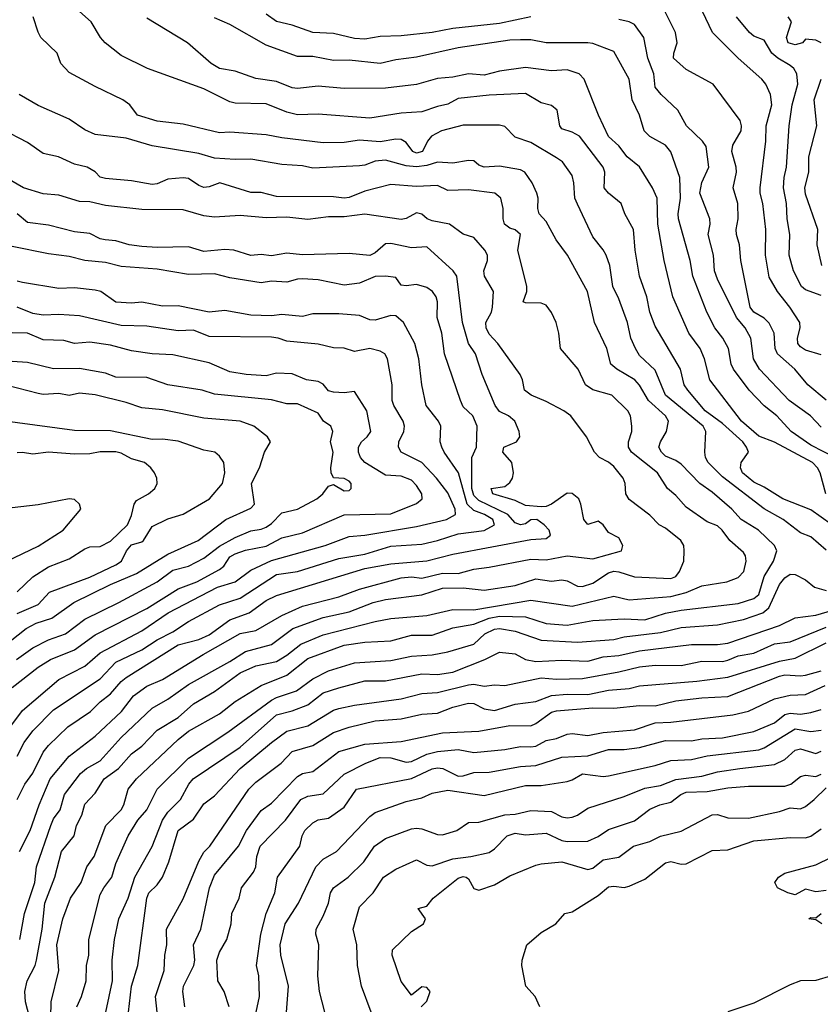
# Model space of a CAD drawing. Header units: metres. Extents: x -46681 to -43747, y -240911 to -237677.
# Tile 709 of 1056: x -46282 to -46205, y -238331 to -238236. Entities that reach past the tile are written whole.
import ezdxf

# ---------------------------------------------------------------- set-up
doc = ezdxf.new("R2010")
doc.units = ezdxf.units.M
doc.layers.add('CONTOUR_INDEX', color=1, linetype='Continuous')
doc.layers.add('CONTOUR_INTER', color=3, linetype='Continuous')

msp = doc.modelspace()

# ---------------------------------------------------------------- linework, layer by layer
at = {"layer": 'CONTOUR_INDEX'}
for points, elevation in [([(-46204.158, -238281.52), (-46204.697, -238279.52), (-46204.932, -238279.02), (-46205.442, -238278.52), (-46209.095, -238276.536), (-46210.595, -238275.961), (-46212.286, -238274.52), (-46215.336, -238270.52), (-46215.853, -238268.52), (-46216.258, -238267.52), (-46217.359, -238266.02), (-46218.904, -238262.52), (-46219.723, -238259.02), (-46220.338, -238255.52), (-46220.42, -238253.02), (-46220.839, -238252.02), (-46222.095, -238250.002), (-46223.285, -238249.02), (-46224.095, -238247.978), (-46225.095, -238247.061), (-46226.073, -238245.02), (-46227.433, -238241.52), (-46227.92, -238241.02), (-46229.095, -238240.632), (-46230.595, -238240.738), (-46233.095, -238240.423), (-46235.595, -238240.764), (-46237.095, -238241.149), (-46238.595, -238241.012), (-46240.095, -238241.35), (-46241.595, -238241.461), (-46243.595, -238242.055), (-46246.595, -238242.399), (-46250.595, -238242.427), (-46253.095, -238242.21), (-46255.095, -238242.419), (-46255.595, -238242.365), (-46257.095, -238241.758), (-46259.095, -238241.471), (-46261.095, -238240.774), (-46262.595, -238240.511), (-46263.395, -238240.02), (-46265.692, -238238.02), (-46269.595, -238235.641)], 90), ([(-46204.595, -238262.395), (-46206.095, -238261.869), (-46206.474, -238261.52), (-46207.249, -238260.02), (-46207.662, -238258.52), (-46207.607, -238256.52), (-46207.86, -238255.02), (-46207.927, -238253.52), (-46208.227, -238252.02), (-46208.155, -238251.02), (-46207.92, -238250.02), (-46207.691, -238246.02), (-46207.387, -238244.02), (-46206.839, -238242.02), (-46206.945, -238241.02), (-46207.238, -238240.52), (-46207.595, -238240.207), (-46208.778, -238239.52), (-46209.362, -238239.02), (-46210.095, -238237.76), (-46211.095, -238237.385), (-46211.509, -238237.02), (-46212.759, -238235.52)], 95), ([(-46281.866, -238324.52), (-46281.398, -238322.02), (-46280.397, -238319.02), (-46280.24, -238317.52), (-46278.872, -238313.52), (-46278.595, -238312.881), (-46277.955, -238312.02), (-46277.546, -238310.52), (-46275.991, -238308.52), (-46275.437, -238308.02), (-46274.095, -238307.277), (-46272.095, -238305.022), (-46269.095, -238302.21), (-46267.595, -238301.353), (-46265.595, -238299.929), (-46261.595, -238297.706), (-46260.095, -238296.731), (-46257.595, -238296.073), (-46255.523, -238294.52), (-46252.595, -238293.464), (-46250.095, -238292.922), (-46247.777, -238292.02), (-46246.595, -238291.719), (-46243.095, -238291.284), (-46241.095, -238290.616), (-46239.095, -238290.602), (-46237.095, -238290.814), (-46234.095, -238290.382), (-46232.095, -238289.735), (-46230.595, -238289.966), (-46229.595, -238289.835), (-46229.095, -238289.937), (-46228.095, -238290.44), (-46227.595, -238290.456), (-46226.595, -238290.151), (-46225.095, -238289.149), (-46224.595, -238288.989), (-46224.095, -238289.043), (-46222.595, -238289.544), (-46219.095, -238289.714), (-46218.595, -238289.508), (-46218.238, -238289.02), (-46217.836, -238288.02), (-46217.807, -238287.02), (-46217.847, -238286.52), (-46218.116, -238286.02), (-46219.595, -238284.855), (-46220.201, -238284.52), (-46221.095, -238283.579), (-46223.095, -238282.087), (-46223.412, -238281.52), (-46223.486, -238280.52), (-46223.68, -238280.02), (-46224.595, -238278.889), (-46225.095, -238278.475), (-46225.97, -238278.02), (-46226.436, -238277.52), (-46227.221, -238276.02), (-46228.736, -238274.02), (-46229.399, -238273.52), (-46231.095, -238272.63), (-46232.564, -238272.02), (-46233.185, -238271.52), (-46233.383, -238270.52), (-46233.607, -238270.02), (-46235.757, -238267.02), (-46236.595, -238266.142), (-46236.885, -238265.52), (-46236.908, -238265.02), (-46236.391, -238264.02), (-46236.273, -238263.52), (-46236.176, -238262.02), (-46237.063, -238260.52), (-46237.125, -238260.02), (-46236.756, -238259.02), (-46236.777, -238258.52), (-46237.014, -238258.02), (-46238.095, -238256.798), (-46239.095, -238256.485), (-46240.424, -238255.52), (-46242.095, -238255.203), (-46242.574, -238255.02), (-46243.095, -238254.551), (-46243.595, -238254.424), (-46244.595, -238254.969), (-46245.095, -238255.084), (-46248.595, -238254.549), (-46250.595, -238254.829), (-46252.095, -238254.8), (-46254.095, -238255.073), (-46256.095, -238254.856), (-46258.095, -238254.922), (-46260.595, -238254.686), (-46263.095, -238254.832), (-46264.095, -238254.701), (-46266.095, -238254.146), (-46270.095, -238254.109), (-46273.595, -238253.725), (-46275.095, -238253.367), (-46276.095, -238253.344), (-46278.095, -238252.733), (-46279.595, -238252.582), (-46281.502, -238252.02), (-46283.095, -238251.076)], 85), ([(-46282.595, -238300.208), (-46280.095, -238298.264), (-46278.903, -238297.52), (-46276.595, -238296.577), (-46274.595, -238295.141), (-46269.595, -238292.595), (-46266.595, -238290.696), (-46264.791, -238290.02), (-46262.595, -238288.836), (-46262.171, -238288.52), (-46261.595, -238287.609), (-46261.095, -238287.306), (-46260.095, -238286.954), (-46258.095, -238286.567), (-46256.595, -238285.762), (-46254.595, -238285.29), (-46250.595, -238283.558), (-46246.095, -238283.461), (-46243.595, -238282.478), (-46243.067, -238282.02), (-46243.084, -238281.52), (-46243.595, -238280.718), (-46244.095, -238280.208), (-46245.095, -238279.824), (-46246.595, -238279.737), (-46248.594, -238278.52), (-46249.013, -238278.02), (-46249.193, -238277.52), (-46249.198, -238277.02), (-46248.916, -238276.52), (-46248.36, -238276.02), (-46248.024, -238275.52), (-46248.409, -238273.52), (-46249.595, -238271.653), (-46250.595, -238271.787), (-46251.595, -238271.736), (-46252.095, -238271.585), (-46252.595, -238270.942), (-46253.095, -238270.69), (-46254.219, -238270.52), (-46255.595, -238269.958), (-46257.095, -238269.887), (-46258.095, -238270.144), (-46260.04, -238270.02), (-46261.595, -238269.758), (-46263.595, -238268.887), (-46267.095, -238268.136), (-46269.095, -238268.036), (-46271.095, -238267.738), (-46273.095, -238267.19), (-46275.095, -238266.913), (-46276.595, -238267.033), (-46277.595, -238266.745), (-46279.595, -238266.668), (-46281.095, -238266.032), (-46282.595, -238265.996)], 80), ([(-46283.095, -238288.019), (-46280.095, -238286.576), (-46277.662, -238285.02), (-46275.972, -238283.02), (-46276.092, -238282.52), (-46276.595, -238282.093), (-46277.095, -238282.007), (-46280.095, -238282.591), (-46282.595, -238282.894)], 75), ([(-46271.359, -238331.52), (-46271.092, -238329.02), (-46270.464, -238327.02), (-46269.597, -238320.52), (-46269.399, -238320.02), (-46268.595, -238319.243), (-46268.087, -238318.52), (-46267.474, -238317.02), (-46266.595, -238314.014), (-46265.095, -238312.914), (-46264.095, -238311.433), (-46263.095, -238310.654), (-46260.595, -238308.038), (-46257.595, -238305.514), (-46256.095, -238304.434), (-46254.095, -238303.896), (-46251.595, -238302.412), (-46251.095, -238302.237), (-46249.595, -238301.903), (-46245.095, -238301.298), (-46243.095, -238300.803), (-46241.595, -238300.685), (-46238.595, -238299.954), (-46238.095, -238299.887), (-46237.095, -238300.098), (-46236.095, -238299.955), (-46235.095, -238300.011), (-46231.595, -238299.287), (-46230.095, -238299.395), (-46227.595, -238299.329), (-46224.095, -238298.699), (-46222.095, -238298.206), (-46220.595, -238298.064), (-46218.095, -238298.085), (-46216.095, -238297.682), (-46214.095, -238297.69), (-46213.595, -238297.582), (-46212.595, -238297.172), (-46211.095, -238296.911), (-46209.095, -238295.997), (-46207.595, -238295.81), (-46204.095, -238294.39)], 90), ([(-46256.129, -238331.52), (-46255.948, -238329.02), (-46256.674, -238326.02), (-46256.764, -238325.02), (-46256.266, -238323.02), (-46254.999, -238321.02), (-46253.301, -238317.52), (-46252.595, -238316.775), (-46251.323, -238316.02), (-46248.095, -238312.642), (-46247.595, -238312.28), (-46244.595, -238311.203), (-46243.095, -238310.859), (-46242.095, -238310.403), (-46240.595, -238310.124), (-46237.095, -238310.619), (-46233.095, -238309.656), (-46231.595, -238309.67), (-46229.095, -238309.28), (-46228.595, -238309.124), (-46227.595, -238308.534), (-46225.595, -238308.785), (-46225.095, -238308.733), (-46220.595, -238307.747), (-46219.095, -238307.261), (-46217.095, -238307.152), (-46215.595, -238306.809), (-46210.595, -238306.224), (-46210.095, -238306.034), (-46207.095, -238304.2), (-46205.595, -238304.461), (-46204.595, -238304.338)], 95), ([(-46204.095, -238319.789), (-46205.095, -238319.913), (-46206.095, -238319.671), (-46207.095, -238320.211), (-46207.82, -238320.02), (-46208.815, -238319.52), (-46209.073, -238319.02), (-46208.711, -238318.52), (-46208.095, -238318.133), (-46205.095, -238317.301), (-46203.595, -238316.563)], 100), ([(-46204.538, -238323.02), (-46205.095, -238322.617), (-46205.783, -238322.52), (-46205.595, -238322.409), (-46205.095, -238322.416), (-46204.595, -238322.001)], 100)]:
    msp.add_lwpolyline(points, dxfattribs=dict(at, elevation=elevation))
at = {"layer": 'CONTOUR_INTER'}
for points, elevation in [([(-46203.595, -238284.499), (-46205.595, -238283.06), (-46208.298, -238282.02), (-46210.095, -238280.879), (-46211.095, -238280.419), (-46212.161, -238279.52), (-46212.375, -238279.02), (-46212.318, -238278.52), (-46211.603, -238277.52), (-46211.777, -238277.02), (-46212.149, -238276.52), (-46214.095, -238274.746), (-46215.781, -238273.52), (-46217.455, -238271.52), (-46217.814, -238271.02), (-46218.169, -238269.52), (-46220.595, -238265.356), (-46221.122, -238264.02), (-46221.385, -238262.52), (-46222.099, -238260.52), (-46222.522, -238258.02), (-46222.679, -238256.02), (-46223.512, -238254.52), (-46223.869, -238253.52), (-46225.105, -238252.52), (-46225.526, -238252.02), (-46225.456, -238250.52), (-46225.612, -238250.02), (-46227.894, -238247.02), (-46228.595, -238246.644), (-46229.595, -238246.329), (-46229.779, -238246.02), (-46230.04, -238244.52), (-46230.595, -238244.089), (-46231.595, -238243.816), (-46233.095, -238242.902), (-46236.595, -238243.089), (-46239.595, -238243.394), (-46240.595, -238243.957), (-46241.595, -238244.155), (-46243.095, -238244.676), (-46245.095, -238244.804), (-46248.095, -238245.282), (-46253.095, -238244.919), (-46255.095, -238244.964), (-46256.095, -238244.717), (-46258.095, -238243.909), (-46261.095, -238243.838), (-46261.595, -238243.726), (-46264.095, -238242.464), (-46269.53, -238240.52), (-46272.095, -238239.246), (-46273.63, -238238.02), (-46274.069, -238237.52), (-46274.97, -238236.02), (-46276.108, -238235.02)], 89), ([(-46232.595, -238235.512), (-46235.595, -238236.155), (-46240.095, -238236.654), (-46242.095, -238237.039), (-46245.095, -238237.358), (-46247.095, -238237.412), (-46248.595, -238237.669), (-46249.595, -238237.626), (-46251.595, -238237.134), (-46253.595, -238237.048), (-46255.595, -238236.313), (-46257.095, -238235.986), (-46258.095, -238235.256)], 92), ([(-46204.095, -238272.496), (-46205.883, -238271.02), (-46207.14, -238269.52), (-46208.807, -238268.02), (-46209.038, -238267.52), (-46209.108, -238266.02), (-46209.595, -238265.059), (-46210.095, -238264.593), (-46211.095, -238263.995), (-46211.448, -238263.52), (-46212.333, -238259.02), (-46212.463, -238257.52), (-46212.769, -238256.52), (-46212.79, -238256.02), (-46212.581, -238255.02), (-46212.618, -238253.52), (-46213.069, -238252.02), (-46212.755, -238250.52), (-46212.785, -238250.02), (-46213.215, -238248.52), (-46213.095, -238247.894), (-46212.302, -238246.52), (-46212.266, -238246.02), (-46212.412, -238245.52), (-46214.998, -238242.02), (-46217.595, -238240.603), (-46218.835, -238239.52), (-46218.812, -238239.02), (-46218.481, -238238.02), (-46218.651, -238237.02), (-46219.899, -238234.52)], 93), ([(-46204.595, -238268.11), (-46206.095, -238267.682), (-46206.595, -238267.339), (-46206.848, -238267.02), (-46206.86, -238266.52), (-46206.63, -238265.52), (-46206.65, -238265.02), (-46207.6, -238263.52), (-46208.817, -238262.02), (-46209.595, -238260.627), (-46209.975, -238258.52), (-46209.918, -238256.02), (-46210.215, -238253.52), (-46210.487, -238252.52), (-46210.472, -238252.02), (-46209.94, -238247.52), (-46209.903, -238246.02), (-46209.358, -238244.02), (-46209.477, -238243.02), (-46209.914, -238242.02), (-46210.319, -238241.52), (-46212.601, -238239.52), (-46215.058, -238237.02), (-46216.043, -238235.02)], 94), ([(-46204.095, -238286.979), (-46205.595, -238285.686), (-46206.595, -238285.282), (-46208.264, -238284.02), (-46210.095, -238282.975), (-46214.095, -238279.883), (-46215.481, -238278.52), (-46215.733, -238278.02), (-46215.809, -238277.52), (-46215.726, -238275.52), (-46215.98, -238275.02), (-46219.597, -238272.02), (-46220.595, -238269.61), (-46222.095, -238268.173), (-46222.502, -238267.52), (-46222.935, -238266.52), (-46223.279, -238265.02), (-46224.095, -238262.737), (-46224.68, -238261.52), (-46224.968, -238259.52), (-46225.314, -238258.52), (-46225.595, -238257.983), (-46226.595, -238256.734), (-46228.095, -238253.606), (-46228.327, -238253.02), (-46228.424, -238251.52), (-46228.595, -238250.817), (-46229.544, -238249.52), (-46230.095, -238249.126), (-46232.595, -238247.649), (-46234.095, -238247.119), (-46235.095, -238246.103), (-46235.595, -238245.963), (-46239.095, -238245.986), (-46241.182, -238246.52), (-46242.171, -238247.02), (-46242.561, -238247.52), (-46243.035, -238248.52), (-46243.595, -238248.678), (-46243.964, -238248.52), (-46244.595, -238247.655), (-46245.095, -238247.36), (-46245.595, -238247.312), (-46247.095, -238247.581), (-46249.095, -238247.423), (-46250.595, -238247.659), (-46252.595, -238247.669), (-46256.595, -238247.202), (-46258.095, -238246.898), (-46261.595, -238246.637), (-46262.595, -238246.7), (-46266.095, -238245.868), (-46268.595, -238245.593), (-46270.492, -238245.02), (-46271.25, -238244.02), (-46271.907, -238243.52), (-46274.595, -238242.252), (-46277.095, -238240.877), (-46277.893, -238240.02), (-46278.248, -238239.02), (-46279.812, -238237.52), (-46280.095, -238236.994), (-46280.552, -238235.52)], 88), ([(-46203.095, -238278.133), (-46205.595, -238276.823), (-46207.484, -238275.52), (-46208.88, -238274.02), (-46210.095, -238273.04), (-46211.526, -238271.52), (-46213.055, -238269.52), (-46213.271, -238269.02), (-46213.512, -238267.52), (-46214.062, -238266.52), (-46214.839, -238265.52), (-46215.631, -238264.02), (-46216.95, -238260.52), (-46217.237, -238259.02), (-46218.339, -238255.02), (-46218.377, -238254.52), (-46218.169, -238253.02), (-46218.214, -238251.02), (-46219.095, -238248.533), (-46219.595, -238247.892), (-46221.095, -238247.049), (-46221.656, -238246.52), (-46222.115, -238245.02), (-46222.808, -238243.52), (-46223.103, -238241.52), (-46224.595, -238238.875), (-46226.595, -238238.1), (-46227.095, -238238.028), (-46231.095, -238238.017), (-46232.595, -238237.75), (-46233.595, -238237.728), (-46234.595, -238237.768), (-46239.595, -238238.505), (-46243.595, -238239.416), (-46245.595, -238239.67), (-46247.095, -238240.007), (-46250.095, -238239.707), (-46251.595, -238239.741), (-46253.595, -238239.333), (-46255.095, -238239.356), (-46258.095, -238238.262), (-46261.595, -238236.257), (-46263.095, -238235.623)], 91), ([(-46204.595, -238275.092), (-46205.629, -238274.02), (-46207.665, -238272.52), (-46210.53, -238269.52), (-46211.123, -238268.52), (-46211.369, -238266.52), (-46211.934, -238265.52), (-46212.757, -238264.52), (-46214.595, -238260.834), (-46214.876, -238260.02), (-46214.972, -238258.52), (-46215.499, -238256.52), (-46215.295, -238255.52), (-46215.325, -238255.02), (-46216.297, -238252.52), (-46216.095, -238251.508), (-46215.413, -238250.02), (-46215.675, -238248.02), (-46216.02, -238247.52), (-46217.572, -238246.02), (-46218.408, -238244.52), (-46220.034, -238243.02), (-46220.595, -238242.295), (-46220.735, -238241.02), (-46221.291, -238239.52), (-46221.693, -238237.52), (-46222.595, -238236.272), (-46223.095, -238236.003), (-46224.095, -238235.763)], 92), ([(-46204.595, -238238.032), (-46205.095, -238237.772), (-46206.095, -238237.682), (-46206.407, -238238.02), (-46207.095, -238238.221), (-46207.76, -238238.02), (-46207.926, -238237.52), (-46207.467, -238236.02), (-46207.759, -238235.52)], 96), ([(-46204.519, -238259.52), (-46204.983, -238257.52), (-46204.899, -238256.02), (-46206.095, -238252.633), (-46206.168, -238252.02), (-46205.785, -238250.52), (-46205.795, -238249.02), (-46205.022, -238246.02), (-46205.263, -238243.52), (-46204.597, -238241.52)], 96), ([(-46278.9, -238333.52), (-46278.84, -238330.52), (-46278.085, -238327.52), (-46278.267, -238325.02), (-46277.712, -238322.52), (-46276.958, -238320.52), (-46275.942, -238319.02), (-46275.38, -238317.52), (-46274.688, -238316.52), (-46273.569, -238313.52), (-46272.077, -238312.02), (-46271.821, -238311.52), (-46271.395, -238310.02), (-46270.596, -238309.02), (-46266.595, -238305.218), (-46265.595, -238304.424), (-46262.595, -238302.767), (-46261.095, -238301.572), (-46258.595, -238300.003), (-46256.095, -238299.03), (-46254.095, -238297.412), (-46250.595, -238296.132), (-46248.595, -238295.825), (-46246.095, -238295.712), (-46244.095, -238295.169), (-46242.095, -238295.159), (-46240.095, -238294.457), (-46238.095, -238294.107), (-46236.595, -238293.525), (-46235.595, -238293.332), (-46233.095, -238293.386), (-46231.095, -238294.049), (-46229.095, -238294.208), (-46226.595, -238293.757), (-46223.595, -238293.584), (-46221.595, -238293.672), (-46219.595, -238293.057), (-46218.095, -238292.764), (-46212.595, -238292.102), (-46211.095, -238291.616), (-46210.595, -238291.253), (-46210.099, -238289.52), (-46209.18, -238288.02), (-46208.865, -238287.02), (-46209.086, -238286.52), (-46210.623, -238285.02), (-46212.314, -238284.02), (-46213.212, -238283.02), (-46215.095, -238281.386), (-46216.303, -238280.52), (-46218.095, -238278.671), (-46218.595, -238278.315), (-46219.595, -238277.884), (-46219.99, -238277.52), (-46220.23, -238277.02), (-46220.095, -238276.52), (-46219.492, -238275.52), (-46219.313, -238274.52), (-46219.598, -238274.02), (-46221.241, -238272.52), (-46222.095, -238271.048), (-46222.547, -238270.52), (-46224.299, -238269.52), (-46224.859, -238269.02), (-46225.263, -238267.52), (-46226.46, -238265.02), (-46227.121, -238262.02), (-46229.052, -238258.52), (-46230.155, -238257.02), (-46231.095, -238255.26), (-46231.778, -238254.52), (-46231.908, -238254.02), (-46231.861, -238253.02), (-46232.015, -238252.52), (-46232.459, -238251.52), (-46233.16, -238250.52), (-46233.595, -238250.264), (-46235.595, -238249.927), (-46237.095, -238250.028), (-46237.595, -238249.835), (-46238.095, -238249.411), (-46238.595, -238249.39), (-46240.095, -238249.625), (-46241.595, -238249.548), (-46242.595, -238249.87), (-46243.595, -238249.993), (-46244.595, -238249.883), (-46246.595, -238249.342), (-46247.595, -238249.428), (-46248.595, -238249.828), (-46249.095, -238249.896), (-46253.595, -238250.117), (-46254.595, -238249.878), (-46256.595, -238249.764), (-46259.595, -238249.235), (-46261.095, -238249.293), (-46263.095, -238249.146), (-46264.595, -238248.713), (-46269.095, -238247.966), (-46271.595, -238247.21), (-46274.595, -238246.873), (-46275.595, -238246.406), (-46277.095, -238245.381), (-46280.095, -238244.085), (-46281.911, -238243.02)], 87), ([(-46280.903, -238332.02), (-46281.294, -238330.52), (-46281.38, -238329.52), (-46281.152, -238328.52), (-46280.372, -238327.02), (-46280.249, -238326.52), (-46279.687, -238323.52), (-46279.441, -238321.02), (-46278.489, -238318.52), (-46277.834, -238316.02), (-46276.602, -238314.52), (-46276.375, -238313.52), (-46275.882, -238312.52), (-46275.595, -238311.454), (-46274.595, -238310.4), (-46273.719, -238309.02), (-46272.35, -238308.02), (-46271.095, -238306.613), (-46270.095, -238305.886), (-46268.595, -238304.334), (-46266.595, -238303.104), (-46265.095, -238301.783), (-46263.095, -238300.595), (-46260.595, -238298.79), (-46259.095, -238298.108), (-46257.095, -238297.713), (-46256.095, -238297.095), (-46254.753, -238296.02), (-46252.595, -238295.142), (-46247.595, -238293.831), (-46246.095, -238293.559), (-46242.595, -238293.272), (-46240.095, -238292.69), (-46238.095, -238292.732), (-46232.595, -238291.788), (-46228.595, -238292.38), (-46224.595, -238291.405), (-46223.095, -238291.744), (-46219.095, -238291.422), (-46217.595, -238291.045), (-46216.095, -238290.39), (-46213.7, -238290.02), (-46212.595, -238289.608), (-46212.034, -238289.02), (-46211.812, -238288.02), (-46211.884, -238287.52), (-46212.095, -238287.203), (-46213.406, -238286.02), (-46214.124, -238285.02), (-46214.595, -238284.618), (-46215.595, -238284.222), (-46217.595, -238282.822), (-46218.595, -238281.682), (-46219.413, -238281.02), (-46220.369, -238279.52), (-46222.879, -238277.52), (-46223.173, -238277.02), (-46223.166, -238276.52), (-46222.842, -238275.52), (-46222.849, -238275.02), (-46222.963, -238274.02), (-46223.238, -238273.52), (-46224.784, -238272.02), (-46226.595, -238271.512), (-46227.316, -238271.02), (-46228.018, -238269.52), (-46229.735, -238267.52), (-46229.894, -238266.02), (-46230.149, -238265.02), (-46230.595, -238264.05), (-46231.095, -238263.338), (-46231.595, -238263.133), (-46233.095, -238263.123), (-46233.31, -238263.02), (-46232.982, -238262.02), (-46232.975, -238261.52), (-46233.835, -238258.02), (-46233.592, -238256.52), (-46234.095, -238256.077), (-46234.595, -238255.898), (-46235.111, -238255.52), (-46235.248, -238255.02), (-46235.247, -238254.02), (-46235.491, -238253.02), (-46236.043, -238252.52), (-46238.595, -238252.224), (-46240.595, -238252.273), (-46241.595, -238251.792), (-46243.595, -238251.873), (-46246.095, -238251.697), (-46248.595, -238252.348), (-46250.095, -238252.95), (-46250.595, -238253.008), (-46251.595, -238252.873), (-46257.095, -238252.84), (-46258.595, -238252.471), (-46259.595, -238252.469), (-46262.578, -238251.52), (-46263.595, -238251.911), (-46264.095, -238251.969), (-46264.595, -238251.787), (-46265.595, -238251.124), (-46266.095, -238251.05), (-46267.595, -238251.165), (-46268.595, -238251.623), (-46269.095, -238251.681), (-46271.095, -238251.352), (-46273.595, -238251.126), (-46274.095, -238250.972), (-46274.595, -238250.462), (-46275.365, -238250.02), (-46276.595, -238249.742), (-46278.109, -238249.02), (-46279.595, -238248.69), (-46281.095, -238247.658), (-46283.595, -238246.353)], 86), ([(-46281.872, -238316.02), (-46280.852, -238314.02), (-46279.995, -238311.52), (-46278.933, -238309.02), (-46277.095, -238306.841), (-46274.595, -238304.892), (-46272.061, -238302.52), (-46270.889, -238301.02), (-46269.595, -238300.074), (-46268.095, -238299.444), (-46264.173, -238297.02), (-46260.595, -238295.019), (-46259.095, -238294.719), (-46256.595, -238293.251), (-46254.595, -238292.382), (-46251.095, -238291.457), (-46249.095, -238290.735), (-46245.095, -238289.622), (-46244.095, -238289.54), (-46243.095, -238289.665), (-46241.095, -238289.173), (-46239.595, -238289.2), (-46238.095, -238288.791), (-46236.595, -238288.62), (-46232.595, -238287.822), (-46231.095, -238287.882), (-46229.095, -238287.526), (-46226.595, -238287.786), (-46223.842, -238287.02), (-46223.713, -238286.52), (-46224.095, -238285.777), (-46225.095, -238285.251), (-46225.595, -238284.511), (-46226.095, -238284.161), (-46227.095, -238284.474), (-46227.477, -238284.02), (-46227.748, -238282.52), (-46227.972, -238282.02), (-46228.595, -238281.487), (-46229.095, -238281.468), (-46230.595, -238282.525), (-46231.095, -238282.744), (-46231.595, -238282.776), (-46233.095, -238282.662), (-46234.095, -238282.165), (-46236.237, -238281.52), (-46236.408, -238281.02), (-46235.095, -238280.839), (-46234.595, -238280.434), (-46234.361, -238280.02), (-46234.248, -238279.52), (-46234.404, -238278.52), (-46235.299, -238277.52), (-46235.201, -238277.02), (-46233.958, -238276.52), (-46233.646, -238276.02), (-46233.697, -238275.52), (-46234.124, -238274.52), (-46234.736, -238274.02), (-46235.595, -238273.58), (-46236.021, -238273.02), (-46237.288, -238270.02), (-46237.908, -238268.02), (-46238.587, -238267.02), (-46239.184, -238265.02), (-46239.704, -238260.52), (-46240.088, -238260.02), (-46242.595, -238257.697), (-46244.095, -238257.795), (-46246.095, -238257.387), (-46246.595, -238257.431), (-46247.595, -238258.281), (-46248.095, -238258.529), (-46250.095, -238258.363), (-46254.595, -238258.464), (-46256.095, -238258.316), (-46257.595, -238258.577), (-46258.595, -238258.452), (-46259.595, -238258.551), (-46261.211, -238258.02), (-46262.095, -238257.975), (-46264.095, -238258.149), (-46265.595, -238257.705), (-46268.595, -238257.768), (-46270.095, -238257.674), (-46271.315, -238257.52), (-46272.595, -238257.121), (-46273.634, -238257.02), (-46274.095, -238256.919), (-46275.095, -238256.405), (-46276.595, -238256.255), (-46279.095, -238255.612), (-46281.095, -238255.351), (-46282.115, -238254.52)], 84), ([(-46282.093, -238311.02), (-46281.379, -238309.52), (-46280.595, -238308.463), (-46279.595, -238306.445), (-46279.095, -238305.81), (-46277.218, -238304.02), (-46275.029, -238302.52), (-46274.095, -238301.579), (-46273.095, -238300.817), (-46272.095, -238299.637), (-46271.595, -238299.257), (-46266.595, -238296.106), (-46264.595, -238295.579), (-46263.595, -238295.123), (-46261.595, -238293.696), (-46259.731, -238293.02), (-46258.095, -238291.823), (-46257.095, -238291.334), (-46248.595, -238288.74), (-46246.095, -238288.277), (-46242.595, -238287.995), (-46240.095, -238287.337), (-46232.595, -238285.939), (-46231.095, -238285.85), (-46230.69, -238285.52), (-46230.823, -238285.02), (-46231.29, -238284.52), (-46232.009, -238284.02), (-46232.595, -238284.041), (-46233.095, -238284.42), (-46233.595, -238284.526), (-46234.095, -238284.32), (-46234.815, -238283.52), (-46237.595, -238282.17), (-46238.095, -238281.686), (-46238.284, -238281.02), (-46238.281, -238278.02), (-46237.817, -238277.02), (-46237.746, -238275.02), (-46238.16, -238274.02), (-46239.095, -238273.152), (-46239.38, -238272.52), (-46240.899, -238268.02), (-46241.175, -238266.02), (-46241.618, -238264.52), (-46241.593, -238263.02), (-46241.726, -238262.52), (-46242.051, -238262.02), (-46242.595, -238261.622), (-46243.595, -238261.346), (-46244.595, -238261.47), (-46245.095, -238261.398), (-46245.595, -238260.665), (-46246.602, -238260.52), (-46247.595, -238260.576), (-46249.095, -238261.206), (-46250.595, -238261.397), (-46253.095, -238260.883), (-46254.595, -238260.803), (-46255.095, -238260.818), (-46256.095, -238261.12), (-46257.595, -238261.033), (-46258.595, -238261.179), (-46261.595, -238260.705), (-46263.095, -238260.318), (-46265.595, -238260.376), (-46268.595, -238259.875), (-46272.095, -238259.618), (-46273.595, -238259.228), (-46275.595, -238259.026), (-46277.095, -238258.651), (-46279.095, -238258.389), (-46282.595, -238257.673)], 83), ([(-46282.095, -238306.83), (-46281.444, -238305.52), (-46280.595, -238304.39), (-46278.595, -238302.378), (-46274.095, -238299.366), (-46272.595, -238297.78), (-46270.095, -238296.564), (-46268.595, -238295.611), (-46267.095, -238294.857), (-46265.595, -238293.853), (-46262.595, -238292.249), (-46260.595, -238291.61), (-46257.095, -238289.326), (-46255.095, -238289.032), (-46251.095, -238287.753), (-46248.595, -238287.367), (-46246.095, -238286.57), (-46243.095, -238286.371), (-46241.595, -238286.039), (-46239.595, -238285.397), (-46237.095, -238285.053), (-46236.079, -238284.52), (-46236.263, -238284.02), (-46237.055, -238283.52), (-46238.095, -238283.128), (-46238.711, -238282.52), (-46239.57, -238279.52), (-46240.937, -238277.52), (-46241.15, -238277.02), (-46241.31, -238276.52), (-46241.273, -238275.02), (-46241.494, -238274.52), (-46242.673, -238273.02), (-46243.105, -238271.02), (-46243.386, -238268.52), (-46243.772, -238267.02), (-46244.871, -238265.02), (-46245.595, -238264.367), (-46246.095, -238264.324), (-46247.595, -238264.784), (-46248.095, -238264.738), (-46249.095, -238264.331), (-46251.095, -238264.156), (-46253.595, -238264.173), (-46254.595, -238264.425), (-46256.595, -238264.24), (-46257.595, -238264.374), (-46259.595, -238264.292), (-46262.095, -238263.841), (-46263.595, -238264.022), (-46266.595, -238263.4), (-46268.095, -238263.436), (-46270.095, -238263.05), (-46271.095, -238263.152), (-46272.595, -238263.041), (-46274.042, -238262.02), (-46274.595, -238261.877), (-46276.595, -238261.664), (-46278.095, -238261.717), (-46281.595, -238261.145), (-46282.095, -238261.004)], 82), ([(-46283.095, -238304.468), (-46281.595, -238302.43), (-46278.095, -238299.427), (-46275.595, -238298.152), (-46274.095, -238296.878), (-46270.095, -238294.752), (-46267.563, -238293.02), (-46262.79, -238290.52), (-46261.095, -238290.026), (-46259.595, -238288.908), (-46257.595, -238287.973), (-46252.398, -238286.52), (-46250.095, -238285.639), (-46248.595, -238285.505), (-46243.595, -238284.688), (-46240.723, -238284.02), (-46239.856, -238283.52), (-46239.867, -238283.02), (-46240.595, -238281.451), (-46241.664, -238280.02), (-46243.095, -238278.52), (-46245.075, -238277.52), (-46245.34, -238277.02), (-46245.299, -238276.52), (-46244.836, -238275.52), (-46244.751, -238275.02), (-46244.899, -238274.52), (-46245.79, -238273.02), (-46245.961, -238272.52), (-46245.946, -238271.02), (-46246.413, -238268.52), (-46246.662, -238268.02), (-46247.095, -238267.769), (-46248.095, -238267.526), (-46249.595, -238267.814), (-46250.595, -238267.469), (-46251.595, -238267.446), (-46253.095, -238267.099), (-46256.095, -238266.82), (-46256.93, -238266.52), (-46257.595, -238266.432), (-46263.595, -238266.352), (-46265.095, -238265.737), (-46266.595, -238265.802), (-46269.595, -238265.354), (-46272.095, -238265.283), (-46276.095, -238264.356), (-46278.095, -238264.231), (-46279.595, -238264.302), (-46280.595, -238264.134), (-46282.095, -238263.537)], 81), ([(-46282.158, -238297.52), (-46280.595, -238296.371), (-46279.095, -238295.604), (-46277.438, -238295.02), (-46275.595, -238293.621), (-46272.302, -238292.02), (-46268.595, -238290.014), (-46267.095, -238288.881), (-46265.595, -238288.495), (-46264.095, -238287.74), (-46262.595, -238286.577), (-46261.095, -238285.746), (-46259.595, -238285.086), (-46258.595, -238284.937), (-46258.095, -238284.738), (-46257.595, -238284.402), (-46256.595, -238283.372), (-46255.095, -238283.013), (-46253.219, -238282.02), (-46252.624, -238281.52), (-46252.095, -238280.799), (-46251.595, -238280.644), (-46250.595, -238281.237), (-46250.095, -238281.222), (-46249.898, -238281.02), (-46249.894, -238280.52), (-46250.095, -238280.321), (-46250.595, -238280.068), (-46251.595, -238279.985), (-46251.827, -238279.52), (-46251.864, -238279.02), (-46251.652, -238277.52), (-46251.91, -238276.52), (-46251.673, -238275.52), (-46251.862, -238275.02), (-46252.576, -238274.52), (-46253.095, -238273.764), (-46255.095, -238272.843), (-46256.095, -238272.866), (-46257.595, -238272.462), (-46263.095, -238271.929), (-46264.262, -238271.52), (-46267.595, -238271.03), (-46269.595, -238270.3), (-46272.595, -238270.266), (-46273.595, -238269.881), (-46276.095, -238269.442), (-46278.595, -238269.473), (-46281.095, -238268.875), (-46282.595, -238268.768)], 79), ([(-46286.962, -238299.02), (-46281.244, -238294.52), (-46280.26, -238294.02), (-46278.759, -238293.52), (-46276.629, -238292.02), (-46273.095, -238290.291), (-46270.595, -238289.224), (-46267.595, -238287.341), (-46264.67, -238286.02), (-46261.99, -238284.02), (-46259.595, -238282.912), (-46259.24, -238282.52), (-46259.515, -238280.52), (-46258.756, -238279.02), (-46258.256, -238277.52), (-46257.668, -238276.52), (-46257.976, -238276.02), (-46259.292, -238275.02), (-46260.603, -238274.52), (-46264.095, -238274.242), (-46268.095, -238273.417), (-46270.095, -238273.239), (-46271.595, -238272.733), (-46274.595, -238271.976), (-46276.095, -238271.817), (-46277.095, -238272.037), (-46278.095, -238271.848), (-46279.595, -238271.937), (-46280.095, -238271.85), (-46284.095, -238270.84)], 78), ([(-46282.095, -238293.074), (-46280.095, -238292.22), (-46278.981, -238291.02), (-46275.095, -238289.572), (-46272.595, -238288.378), (-46272.039, -238288.02), (-46271.576, -238287.02), (-46271.095, -238286.461), (-46270.095, -238286.173), (-46269.926, -238286.02), (-46269.095, -238284.687), (-46267.595, -238283.951), (-46266.095, -238283.495), (-46263.55, -238282.02), (-46262.311, -238280.52), (-46262.089, -238279.52), (-46262.192, -238278.52), (-46262.595, -238277.886), (-46263.055, -238277.52), (-46264.095, -238277.334), (-46266.595, -238276.456), (-46268.095, -238276.266), (-46269.095, -238276.287), (-46273.095, -238275.44), (-46276.595, -238275.426), (-46287.595, -238273.933)], 77), ([(-46282.095, -238290.977), (-46280.595, -238289.547), (-46279.095, -238288.581), (-46277.095, -238287.799), (-46275.595, -238286.824), (-46275.095, -238286.659), (-46274.095, -238286.619), (-46273.095, -238286.102), (-46271.483, -238284.52), (-46271.095, -238283.623), (-46270.836, -238282.52), (-46270.595, -238282.165), (-46269.449, -238281.52), (-46268.824, -238281.02), (-46268.601, -238280.52), (-46268.653, -238280.02), (-46268.88, -238279.52), (-46269.23, -238279.02), (-46269.831, -238278.52), (-46271.095, -238278.162), (-46272.095, -238277.62), (-46272.595, -238277.486), (-46274.095, -238277.472), (-46275.095, -238277.669), (-46276.595, -238277.705), (-46279.095, -238277.517), (-46280.595, -238277.692), (-46281.595, -238277.543), (-46282.095, -238277.569)], 76), ([(-46276.362, -238331.02), (-46275.912, -238330.02), (-46275.461, -238328.52), (-46275.428, -238327.02), (-46275.201, -238326.02), (-46275.2, -238324.52), (-46274.095, -238320.184), (-46273.756, -238319.52), (-46272.995, -238318.52), (-46272.595, -238317.182), (-46271.412, -238314.52), (-46270.462, -238313.02), (-46269.608, -238312.02), (-46268.611, -238310.02), (-46265.595, -238307.018), (-46261.802, -238304.52), (-46257.595, -238301.444), (-46257.095, -238301.162), (-46255.181, -238300.52), (-46253.595, -238299.368), (-46252.095, -238298.603), (-46249.595, -238297.818), (-46246.095, -238297.61), (-46244.095, -238297.192), (-46242.095, -238297.069), (-46240.595, -238296.763), (-46238.095, -238296.035), (-46237.012, -238295.02), (-46236.095, -238294.593), (-46235.595, -238294.509), (-46234.095, -238294.763), (-46231.595, -238295.66), (-46228.095, -238295.83), (-46224.595, -238295.571), (-46223.595, -238295.34), (-46220.095, -238294.896), (-46218.095, -238294.421), (-46214.595, -238294.176), (-46212.095, -238293.664), (-46210.219, -238293.02), (-46209.643, -238292.52), (-46208.595, -238290.271), (-46208.095, -238289.635), (-46207.595, -238289.28), (-46207.095, -238289.305), (-46206.095, -238289.826), (-46205.224, -238290.52), (-46204.095, -238290.848)], 88), ([(-46273.545, -238331.52), (-46272.902, -238328.52), (-46272.948, -238326.52), (-46272.711, -238324.52), (-46272.29, -238322.52), (-46271.42, -238320.52), (-46270.753, -238318.52), (-46269.095, -238315.557), (-46268.11, -238313.02), (-46267.595, -238312.224), (-46266.369, -238311.02), (-46265.553, -238309.52), (-46265.124, -238309.02), (-46260.595, -238305.959), (-46257.095, -238302.846), (-46255.595, -238302.47), (-46254.095, -238301.888), (-46252.595, -238300.742), (-46251.095, -238300.228), (-46248.595, -238299.57), (-46246.595, -238299.577), (-46243.095, -238298.893), (-46241.595, -238298.964), (-46240.095, -238298.726), (-46237.028, -238297.52), (-46235.595, -238296.812), (-46234.095, -238296.952), (-46233.095, -238297.504), (-46232.095, -238297.696), (-46229.595, -238297.564), (-46227.095, -238297.674), (-46225.595, -238297.242), (-46224.095, -238297.137), (-46222.095, -238296.661), (-46217.095, -238296.058), (-46214.595, -238296.056), (-46213.595, -238295.938), (-46208.595, -238294.224), (-46207.095, -238293.487), (-46205.095, -238293.246), (-46202.595, -238292.505)], 89), ([(-46268.603, -238331.52), (-46268.774, -238330.02), (-46267.933, -238327.52), (-46267.878, -238326.02), (-46267.682, -238325.02), (-46267.721, -238323.52), (-46266.095, -238320.589), (-46264.595, -238316.956), (-46264.095, -238316.08), (-46263.523, -238315.52), (-46259.787, -238310.02), (-46259.095, -238309.353), (-46256.646, -238307.52), (-46255.595, -238306.373), (-46253.595, -238305.813), (-46251.595, -238304.543), (-46250.095, -238304.034), (-46247.595, -238303.428), (-46245.095, -238303.236), (-46243.095, -238302.788), (-46241.595, -238302.689), (-46240.095, -238302.118), (-46238.595, -238301.733), (-46238.095, -238301.761), (-46237.095, -238302.257), (-46236.095, -238302.426), (-46234.095, -238301.804), (-46232.095, -238301.549), (-46230.595, -238300.998), (-46229.095, -238300.869), (-46227.095, -238300.899), (-46225.095, -238300.481), (-46223.095, -238300.304), (-46222.095, -238300.038), (-46216.595, -238299.589), (-46213.595, -238299.218), (-46208.595, -238297.667), (-46207.095, -238297.37), (-46204.095, -238295.896)], 91), ([(-46265.947, -238331.02), (-46266.137, -238329.52), (-46266.075, -238329.02), (-46265.083, -238327.02), (-46264.992, -238326.52), (-46265.092, -238325.02), (-46264.393, -238323.52), (-46263.552, -238319.52), (-46263.095, -238318.327), (-46260.775, -238315.52), (-46259.996, -238314.02), (-46258.595, -238312.085), (-46257.595, -238311.358), (-46255.095, -238308.804), (-46254.595, -238308.522), (-46253.595, -238308.317), (-46251.095, -238306.391), (-46248.595, -238305.663), (-46245.095, -238305.419), (-46241.095, -238304.599), (-46237.595, -238304.422), (-46234.595, -238303.865), (-46232.595, -238303.913), (-46232.095, -238303.693), (-46230.595, -238302.579), (-46230.095, -238302.461), (-46226.595, -238302.182), (-46224.595, -238302.22), (-46222.095, -238301.961), (-46220.595, -238301.969), (-46218.595, -238301.492), (-46216.095, -238301.198), (-46213.595, -238301.073), (-46208.595, -238299.106), (-46208.095, -238298.999), (-46206.595, -238299.094), (-46206.095, -238299.01), (-46204.595, -238298.613)], 92), ([(-46261.684, -238331.02), (-46262.146, -238329.52), (-46262.764, -238328.52), (-46262.854, -238326.52), (-46262.595, -238325.736), (-46261.901, -238324.52), (-46261.479, -238323.02), (-46261.421, -238322.02), (-46260.715, -238320.52), (-46260.478, -238319.52), (-46259.323, -238318.02), (-46259.095, -238317.522), (-46259.011, -238316.52), (-46258.668, -238315.52), (-46256.224, -238313.02), (-46254.747, -238311.02), (-46254.095, -238310.684), (-46252.595, -238310.464), (-46250.595, -238308.573), (-46248.482, -238307.52), (-46247.095, -238306.977), (-46246.095, -238306.983), (-46244.595, -238307.402), (-46244.095, -238307.361), (-46242.595, -238306.648), (-46241.595, -238306.381), (-46239.595, -238306.205), (-46238.095, -238306.481), (-46235.095, -238306.191), (-46233.595, -238305.91), (-46232.595, -238305.945), (-46232.095, -238305.857), (-46231.095, -238305.332), (-46230.095, -238305.127), (-46229.095, -238304.717), (-46228.595, -238304.641), (-46227.095, -238304.828), (-46225.595, -238304.539), (-46222.595, -238304.302), (-46220.595, -238303.62), (-46219.095, -238303.561), (-46213.095, -238302.858), (-46211.595, -238302.484), (-46209.095, -238301.297), (-46207.595, -238300.955), (-46206.095, -238300.887), (-46204.206, -238300.02)], 93), ([(-46259.067, -238331.52), (-46258.729, -238330.02), (-46258.81, -238328.02), (-46259.037, -238327.02), (-46258.604, -238324.02), (-46258.101, -238322.02), (-46257.268, -238320.02), (-46256.999, -238318.52), (-46254.868, -238315.52), (-46254.621, -238314.52), (-46254.365, -238314.02), (-46253.595, -238313.261), (-46253.095, -238312.985), (-46252.095, -238312.814), (-46250.595, -238311.767), (-46249.376, -238310.02), (-46244.095, -238308.984), (-46242.095, -238308.063), (-46241.595, -238307.963), (-46241.071, -238308.02), (-46239.595, -238308.763), (-46239.095, -238308.727), (-46238.095, -238308.405), (-46236.595, -238308.381), (-46233.595, -238307.823), (-46232.095, -238307.742), (-46229.595, -238306.937), (-46227.095, -238306.818), (-46225.095, -238306.195), (-46223.595, -238306.195), (-46222.095, -238305.996), (-46219.595, -238305.308), (-46217.095, -238305.365), (-46216.095, -238305.172), (-46214.095, -238305.055), (-46211.095, -238304.463), (-46209.095, -238303.604), (-46208.095, -238302.824), (-46207.595, -238302.696), (-46206.595, -238302.79), (-46205.595, -238302.63), (-46204.595, -238302.319)], 94), ([(-46251.921, -238333.52), (-46252.959, -238329.52), (-46253.118, -238328.02), (-46253.029, -238325.02), (-46253.322, -238324.02), (-46253.269, -238323.52), (-46252.595, -238322.282), (-46252.101, -238321.02), (-46251.885, -238320.02), (-46251.614, -238319.52), (-46250.209, -238318.52), (-46248.7, -238317.02), (-46247.67, -238315.52), (-46246.595, -238314.776), (-46244.095, -238313.844), (-46243.595, -238313.767), (-46243.095, -238313.832), (-46241.595, -238314.382), (-46241.095, -238314.411), (-46239.727, -238314.02), (-46238.595, -238313.244), (-46237.595, -238313.195), (-46235.095, -238312.479), (-46234.095, -238312.429), (-46232.595, -238312.08), (-46230.595, -238312.164), (-46229.595, -238312.686), (-46229.095, -238312.799), (-46228.595, -238312.729), (-46228.095, -238312.535), (-46227.095, -238311.847), (-46223.595, -238310.738), (-46221.595, -238309.913), (-46220.095, -238309.662), (-46218.595, -238309.081), (-46216.095, -238308.761), (-46214.595, -238308.355), (-46212.42, -238308.02), (-46209.095, -238307.653), (-46208.095, -238307.142), (-46207.095, -238306.261), (-46206.595, -238306.142), (-46205.095, -238306.567), (-46204.595, -238306.364)], 96), ([(-46247.989, -238331.52), (-46248.917, -238329.02), (-46249.307, -238327.02), (-46249.364, -238325.02), (-46249.714, -238323.52), (-46249.095, -238321.354), (-46247.793, -238320.02), (-46246.776, -238318.52), (-46245.595, -238317.743), (-46243.595, -238316.847), (-46242.595, -238317.351), (-46242.095, -238317.402), (-46240.095, -238316.722), (-46238.369, -238316.52), (-46236.595, -238316.116), (-46236.095, -238315.783), (-46234.85, -238314.52), (-46234.095, -238314.277), (-46233.095, -238314.42), (-46231.095, -238314.247), (-46229.595, -238314.969), (-46229.095, -238315.06), (-46227.095, -238315.02), (-46226.095, -238314.575), (-46225.095, -238313.915), (-46222.595, -238313.069), (-46221.095, -238311.958), (-46220.15, -238311.52), (-46219.095, -238311.259), (-46218.113, -238310.52), (-46217.595, -238310.296), (-46215.595, -238310.252), (-46213.595, -238309.902), (-46211.595, -238309.743), (-46208.095, -238309.734), (-46207.53, -238309.52), (-46206.595, -238308.788), (-46206.095, -238308.665), (-46205.095, -238308.798), (-46204.595, -238308.575)], 97), ([(-46243.169, -238331.02), (-46242.595, -238330.471), (-46242.3, -238329.52), (-46242.595, -238329.152), (-46243.095, -238329.1), (-46244.095, -238329.888), (-46245.095, -238328.562), (-46245.961, -238326.02), (-46245.911, -238325.52), (-46244.095, -238323.758), (-46242.928, -238323.02), (-46242.733, -238322.52), (-46243.451, -238321.52), (-46242.595, -238321.288), (-46241.985, -238320.52), (-46239.595, -238318.611), (-46239.095, -238318.436), (-46238.823, -238318.52), (-46238.595, -238318.664), (-46238.095, -238319.588), (-46237.595, -238319.761), (-46236.095, -238319.25), (-46234.595, -238318.371), (-46232.095, -238317.339), (-46231.595, -238317.235), (-46229.595, -238317.032), (-46227.095, -238317.773), (-46226.595, -238317.647), (-46225.595, -238316.841), (-46224.095, -238316.577), (-46222.7, -238315.52), (-46221.095, -238315.076), (-46220.095, -238314.543), (-46218.095, -238314.069), (-46215.095, -238312.485), (-46214.595, -238312.473), (-46213.595, -238312.772), (-46211.595, -238312.822), (-46208.595, -238312.182), (-46207.595, -238311.83), (-46206.595, -238311.905), (-46206.095, -238311.681), (-46205.258, -238311.02), (-46204.095, -238309.893)], 98), ([(-46231.715, -238331.02), (-46232.171, -238330.02), (-46233.076, -238329.02), (-46233.451, -238327.02), (-46233.433, -238326.52), (-46232.958, -238325.02), (-46231.595, -238323.835), (-46230.158, -238323.02), (-46229.32, -238322.02), (-46228.595, -238321.861), (-46226.095, -238320.276), (-46225.095, -238319.453), (-46224.595, -238319.39), (-46223.595, -238319.517), (-46223.095, -238319.36), (-46221.595, -238318.706), (-46219.595, -238317.127), (-46219.095, -238316.994), (-46218.095, -238317.247), (-46217.595, -238317.208), (-46215.095, -238315.929), (-46213.595, -238315.859), (-46211.095, -238314.993), (-46207.595, -238314.675), (-46206.095, -238314.702), (-46205.595, -238314.557), (-46204.595, -238313.839)], 99), ([(-46203.595, -238328.024), (-46205.095, -238328.466), (-46206.595, -238328.507), (-46207.595, -238328.891), (-46211.095, -238330.653), (-46213.595, -238331.51)], 99)]:
    msp.add_lwpolyline(points, dxfattribs=dict(at, elevation=elevation))

doc.saveas('drawing.dxf')
